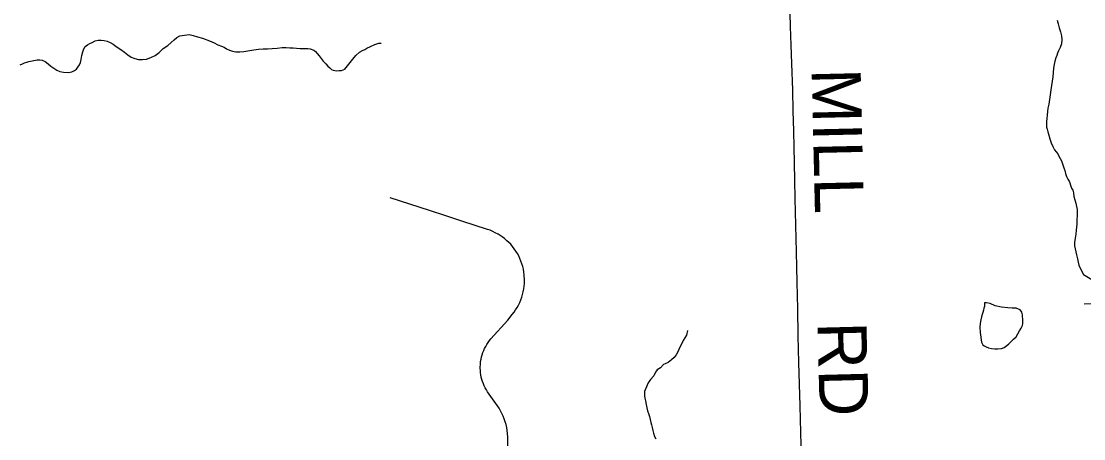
# Model space of a CAD drawing. Extents: x 103424 to 290657, y 38711 to 110967.
# Drawn here: x 214248.471 to 214249.087, y 40212.635 to 40212.877 of the extents above; entities that cross this region are included whole.
import ezdxf

# ---------------------------------------------------------------- set-up
doc = ezdxf.new("R2010")
doc.units = 0
for name, color, linetype in [('GM_X_Minor_Lake', 7, 'Continuous'), ('GM_X_Minor_River', 7, 'Continuous'), ('GM_X_Township_Road', 7, 'Continuous'), ('GM_X_Township_Road_Text', 7, 'Continuous')]:
    doc.layers.add(name, color=color, linetype=linetype)

msp = doc.modelspace()

# ---------------------------------------------------------------- linework, layer by layer
at = {"layer": 'GM_X_Minor_Lake'}
for points in [[(214249.02906, 40212.71359), (214249.02909, 40212.71131), (214249.02872, 40212.71035), (214249.02854, 40212.70921), (214249.02818, 40212.70788), (214249.02781, 40212.70673), (214249.02726, 40212.7054), (214249.0269, 40212.70368), (214249.02654, 40212.70159), (214249.02638, 40212.6993), (214249.0266, 40212.69626), (214249.02743, 40212.69076), (214249.02802, 40212.68905), (214249.02897, 40212.68849), (214249.03012, 40212.68793), (214249.03146, 40212.68738), (214249.03317, 40212.68701), (214249.03508, 40212.68684), (214249.03679, 40212.68686), (214249.03887, 40212.68707), (214249.04039, 40212.68766), (214249.04208, 40212.68881), (214249.04321, 40212.68978), (214249.04453, 40212.69112), (214249.04585, 40212.69246), (214249.04735, 40212.69381), (214249.04847, 40212.69553), (214249.0494, 40212.69725), (214249.05033, 40212.69878), (214249.05108, 40212.70031), (214249.05125, 40212.70145), (214249.05124, 40212.70278), (214249.05122, 40212.70411), (214249.0512, 40212.70563), (214249.05119, 40212.70658), (214249.0508, 40212.7081), (214249.04983, 40212.70942), (214249.04869, 40212.70979), (214249.04735, 40212.71035), (214249.0464, 40212.71034), (214249.04507, 40212.71033), (214249.04259, 40212.71068), (214249.03901, 40212.71109)], [(214249.03901, 40212.71109), (214249.03517, 40212.71175), (214249.0323, 40212.71305), (214249.0302, 40212.7136), (214249.02906, 40212.71359)]]:
    msp.add_lwpolyline(points, dxfattribs=at)
at = {"layer": 'GM_X_Minor_River'}
for points in [[(214249.07126, 40212.8775), (214249.07186, 40212.87542), (214249.07245, 40212.87314), (214249.07305, 40212.87087), (214249.07365, 40212.8684), (214249.07386, 40212.86631), (214249.0737, 40212.86384), (214249.07296, 40212.86174), (214249.07204, 40212.85983), (214249.07148, 40212.85849), (214249.07093, 40212.85716), (214249.07037, 40212.85563), (214249.06983, 40212.85372), (214249.06947, 40212.85182), (214249.06911, 40212.84973), (214249.06895, 40212.84725), (214249.0686, 40212.84478), (214249.06755, 40212.83716), (214249.0672, 40212.83431), (214249.06666, 40212.83145), (214249.06631, 40212.82878), (214249.06577, 40212.8265), (214249.0656, 40212.8246), (214249.06544, 40212.8225), (214249.06527, 40212.8206), (214249.0651, 40212.8187), (214249.06493, 40212.81698), (214249.06495, 40212.81546), (214249.06534, 40212.81433), (214249.06574, 40212.81281), (214249.06633, 40212.81091), (214249.06693, 40212.80864), (214249.06771, 40212.80637), (214249.06869, 40212.80428), (214249.06966, 40212.80239), (214249.07063, 40212.80107), (214249.07159, 40212.79994), (214249.07218, 40212.79862), (214249.07295, 40212.79729), (214249.07373, 40212.79597), (214249.07412, 40212.79483), (214249.07451, 40212.7937), (214249.07511, 40212.7918), (214249.07569, 40212.79029), (214249.07609, 40212.78858), (214249.07668, 40212.78687), (214249.07746, 40212.78536), (214249.07824, 40212.78404), (214249.07863, 40212.78309), (214249.07902, 40212.78176), (214249.07942, 40212.78006), (214249.0802, 40212.77892), (214249.0806, 40212.77741), (214249.08081, 40212.77532), (214249.0814, 40212.77323), (214249.082, 40212.77134), (214249.0824, 40212.76944), (214249.0828, 40212.76773), (214249.08282, 40212.76602), (214249.08284, 40212.76412), (214249.08268, 40212.76184), (214249.08252, 40212.75918), (214249.08218, 40212.75575), (214249.08202, 40212.75328), (214249.08166, 40212.75099), (214249.08131, 40212.74852), (214249.08133, 40212.74662), (214249.08234, 40212.7413), (214249.08294, 40212.73903), (214249.08334, 40212.73713), (214249.08374, 40212.73542), (214249.08433, 40212.7341), (214249.08643, 40212.73002)], [(214248.54329, 40212.85495), (214248.54594, 40212.85593), (214248.5484, 40212.85709), (214248.55066, 40212.85883), (214248.55292, 40212.86113), (214248.55575, 40212.86287), (214248.55763, 40212.8646), (214248.55932, 40212.86614), (214248.56102, 40212.86748), (214248.56271, 40212.86845), (214248.56803, 40212.86926), (214248.57031, 40212.86872), (214248.57298, 40212.86798), (214248.57585, 40212.86706), (214248.57986, 40212.86558), (214248.58253, 40212.86447), (214248.58463, 40212.86335), (214248.58673, 40212.86242), (214248.58845, 40212.86186), (214248.58979, 40212.86093), (214248.59151, 40212.86018), (214248.59323, 40212.85963), (214248.59513, 40212.85927), (214248.59742, 40212.85929), (214248.5997, 40212.85931), (214248.60216, 40212.85972), (214248.60558, 40212.86032), (214248.60823, 40212.86073), (214248.61089, 40212.86095), (214248.61355, 40212.86097), (214248.61621, 40212.86119), (214248.61906, 40212.86141), (214248.62191, 40212.86163), (214248.62438, 40212.86165), (214248.62647, 40212.86148), (214248.62837, 40212.8615), (214248.63028, 40212.86133), (214248.63237, 40212.86116), (214248.63389, 40212.86117), (214248.6356, 40212.86119), (214248.63693, 40212.86121), (214248.63826, 40212.86103), (214248.64036, 40212.8601), (214248.64132, 40212.85935), (214248.64229, 40212.85822), (214248.64344, 40212.8569), (214248.6446, 40212.85539), (214248.64576, 40212.85369), (214248.6473, 40212.85218), (214248.64845, 40212.85086), (214248.64961, 40212.84992), (214248.65057, 40212.84898), (214248.65152, 40212.84861), (214248.65247, 40212.84843), (214248.65362, 40212.84825), (214248.65495, 40212.84827), (214248.65628, 40212.84828), (214248.65741, 40212.84867), (214248.65836, 40212.84906), (214248.66285, 40212.855), (214248.66473, 40212.85711), (214248.6668, 40212.85903), (214248.6685, 40212.86), (214248.66982, 40212.86058), (214248.67114, 40212.86135), (214248.67322, 40212.86233), (214248.67568, 40212.86349), (214248.67795, 40212.86427), (214248.67928, 40212.86429), (214248.67928, 40212.86429)], [(214248.47015, 40212.85156), (214248.47148, 40212.85215), (214248.47261, 40212.85273), (214248.47394, 40212.85312), (214248.47507, 40212.85351), (214248.48, 40212.85451), (214248.48152, 40212.85453), (214248.48286, 40212.85435), (214248.48457, 40212.85361), (214248.4863, 40212.85229), (214248.48784, 40212.85079), (214248.48956, 40212.84966), (214248.49129, 40212.84854), (214248.4932, 40212.8478), (214248.49529, 40212.84744), (214248.49814, 40212.84728), (214248.50004, 40212.84768), (214248.50155, 40212.84845), (214248.50268, 40212.84922), (214248.50362, 40212.85037), (214248.50456, 40212.85171), (214248.50511, 40212.85305), (214248.50547, 40212.85476), (214248.50582, 40212.85705), (214248.50637, 40212.85915), (214248.50711, 40212.86087), (214248.50785, 40212.86239), (214248.50917, 40212.86336), (214248.51049, 40212.86413), (214248.51182, 40212.86471), (214248.51352, 40212.86549), (214248.51542, 40212.86589), (214248.51713, 40212.86591), (214248.51884, 40212.86573), (214248.52055, 40212.86537), (214248.52227, 40212.86463), (214248.52399, 40212.86369), (214248.52572, 40212.86238), (214248.5284, 40212.86051), (214248.53051, 40212.85901), (214248.53262, 40212.85751), (214248.53454, 40212.85619), (214248.53664, 40212.85526), (214248.53873, 40212.85472), (214248.54101, 40212.85474), (214248.54329, 40212.85495)], [(214249.08643, 40212.73002), (214249.09219, 40212.72657), (214249.09258, 40212.72562), (214249.09281, 40212.72373), (214249.09282, 40212.72278), (214249.09304, 40212.72126), (214249.09363, 40212.72032), (214249.09479, 40212.71901), (214249.09595, 40212.71789), (214249.09654, 40212.71657), (214249.09675, 40212.71543), (214249.09622, 40212.71314), (214249.09472, 40212.71255), (214249.09358, 40212.71252), (214249.09244, 40212.71269), (214249.0911, 40212.71286), (214249.08679, 40212.71266)], [(214248.85685, 40212.69743), (214248.85631, 40212.69476), (214248.85538, 40212.69323), (214248.85444, 40212.6917), (214248.85184, 40212.68635), (214248.8511, 40212.68463), (214248.85036, 40212.68329), (214248.84924, 40212.68176), (214248.84773, 40212.68042), (214248.84566, 40212.67887), (214248.84396, 40212.6781), (214248.84301, 40212.67771), (214248.84132, 40212.67579), (214248.83944, 40212.67463), (214248.83831, 40212.67329), (214248.83738, 40212.67119), (214248.83551, 40212.66908), (214248.8342, 40212.66716), (214248.83346, 40212.66564), (214248.83309, 40212.66468), (214248.83235, 40212.66296), (214248.83198, 40212.66201), (214248.83199, 40212.66068), (214248.83201, 40212.65954), (214248.83221, 40212.65821), (214248.83261, 40212.65669), (214248.83302, 40212.65442), (214248.83342, 40212.65252), (214248.83382, 40212.65081), (214248.83441, 40212.6493), (214248.83481, 40212.64759), (214248.83521, 40212.64588), (214248.83561, 40212.64399), (214248.836, 40212.64266), (214248.8364, 40212.64114), (214248.8368, 40212.63944), (214248.8372, 40212.63792), (214248.83779, 40212.63583), (214248.83857, 40212.63451)]]:
    msp.add_lwpolyline(points, dxfattribs=at)
at = {"layer": 'GM_X_Township_Road'}
for points in [[(214248.92296, 40212.62363), (214248.92259, 40212.63819), (214248.92215, 40212.65372), (214248.9218, 40212.66632), (214248.92145, 40212.67891), (214248.92113, 40212.69444), (214248.9208, 40212.70998), (214248.92048, 40212.72551), (214248.92029, 40212.7343), (214248.92011, 40212.74309), (214248.91976, 40212.75863), (214248.91941, 40212.77416), (214248.91918, 40212.78444), (214248.91895, 40212.79472), (214248.91871, 40212.80389), (214248.91848, 40212.81306), (214248.9182, 40212.82498), (214248.91793, 40212.83691), (214248.91739, 40212.85243), (214248.91701, 40212.86316), (214248.91664, 40212.87389), (214248.91622, 40212.88942)], [(214248.75277, 40212.62754), (214248.75273, 40212.6355), (214248.75261, 40212.63768), (214248.75242, 40212.6394), (214248.75214, 40212.64111), (214248.75176, 40212.64281), (214248.75129, 40212.64448), (214248.75075, 40212.64612), (214248.75011, 40212.64773), (214248.74939, 40212.6493), (214248.74859, 40212.65085), (214248.74772, 40212.65234), (214248.74677, 40212.65378), (214248.74109, 40212.66191), (214248.74037, 40212.66303), (214248.73974, 40212.66418), (214248.73914, 40212.66536), (214248.73863, 40212.66658), (214248.73815, 40212.66781), (214248.73775, 40212.66907), (214248.73742, 40212.67035), (214248.73716, 40212.67165), (214248.73697, 40212.67295), (214248.73685, 40212.67427), (214248.73678, 40212.67559), (214248.73688, 40212.67823), (214248.73702, 40212.67954), (214248.73726, 40212.68084), (214248.73754, 40212.68213), (214248.7379, 40212.6834), (214248.7383, 40212.68466), (214248.7388, 40212.68589), (214248.73935, 40212.68709), (214248.73996, 40212.68826), (214248.74063, 40212.6894), (214248.74136, 40212.6905), (214248.74214, 40212.69156), (214248.74302, 40212.69263), (214248.75281, 40212.70352), (214248.75537, 40212.70675), (214248.75637, 40212.70805), (214248.75731, 40212.7094), (214248.75817, 40212.7108), (214248.75897, 40212.71223), (214248.75968, 40212.71372), (214248.7603, 40212.71523), (214248.76087, 40212.71678), (214248.76135, 40212.71835), (214248.76173, 40212.71995), (214248.76203, 40212.72156), (214248.76225, 40212.72319), (214248.76239, 40212.72482), (214248.76244, 40212.72646), (214248.7623, 40212.72975), (214248.76209, 40212.73138), (214248.76178, 40212.73299), (214248.76142, 40212.73459), (214248.76095, 40212.73617), (214248.76041, 40212.73773), (214248.75979, 40212.73924), (214248.75908, 40212.74073), (214248.7583, 40212.74218), (214248.75745, 40212.74358), (214248.75652, 40212.74494), (214248.75553, 40212.74625), (214248.75449, 40212.7475), (214248.75338, 40212.74852), (214248.75228, 40212.74957), (214248.75095, 40212.75076), (214248.74947, 40212.75178), (214248.74715, 40212.75331), (214248.74554, 40212.7541), (214248.74412, 40212.75489), (214248.74254, 40212.7556), (214248.74092, 40212.75616), (214248.72615, 40212.76096), (214248.71677, 40212.764), (214248.70738, 40212.76704), (214248.69595, 40212.77077), (214248.68451, 40212.77451)]]:
    msp.add_lwpolyline(points, dxfattribs=at)

# ---------------------------------------------------------------- texts
at = {"layer": 'GM_X_Township_Road_Text'}
for s, rotation, p in [('MILL', 271.33903, (214248.92886, 40212.8493)), ('RD', 271.47632, (214248.9322, 40212.70217))]:
    msp.add_text(s, height=0.028409, rotation=rotation, dxfattribs=at).set_placement(p)

doc.saveas('drawing.dxf')
